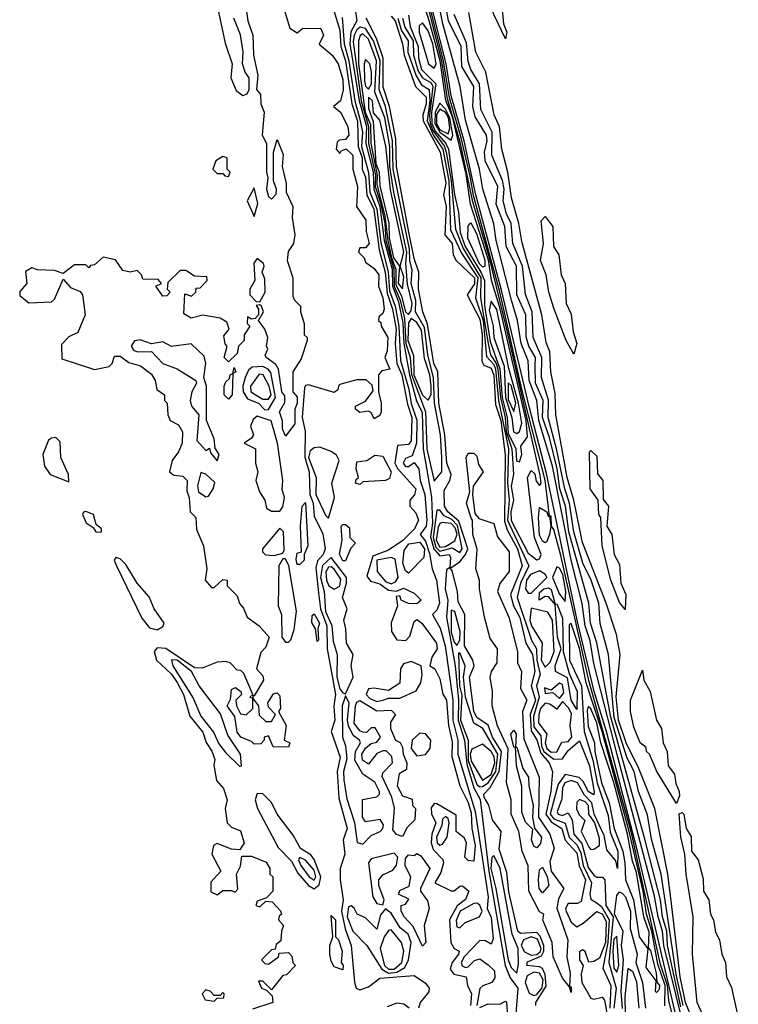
# Model space of a CAD drawing. Extents: x 2889633 to 3052318, y 540750 to 918690.
# Tile 415 of 656: x 3044643 to 3047161, y 713759 to 717209. Entities that reach past the tile are written whole.
import ezdxf

# ---------------------------------------------------------------- set-up
doc = ezdxf.new("R2010")
doc.units = 0

msp = doc.modelspace()

# ---------------------------------------------------------------- linework, layer by layer
at = {"layer": '0CON02XD'}
for points in [[(3046345, 717142.5), (3046305, 717227.5), (3046232.5, 717435), (3046195, 717687.5), (3046210, 717685), (3046218, 717648), (3046235.6, 717625), (3046233.3, 717575), (3046254.2, 717545), (3046260, 717495), (3046275.6, 717465), (3046277.1, 717435), (3046297.6, 717397.6), (3046302.5, 717355), (3046314.3, 717325), (3046318.3, 717268.3), (3046334, 717245), (3046338.8, 717195), (3046350, 717165), (3046345, 717142.5)], [(3046975.9, 713575.9), (3046807.9, 714295), (3046699.6, 714715), (3046656.2, 714855), (3046596.3, 715105), (3046489.3, 715619.3), (3046429.2, 715849.2), (3046331.7, 716261.7), (3046241.7, 716595), (3046200.6, 716785), (3046155, 716942), (3046137.8, 717055), (3046052.7, 717392.7)], [(3046455, 715316.7), (3046465, 715320), (3046470.8, 715335), (3046446.5, 715395), (3046422, 715605), (3046435, 715630), (3046448, 715618), (3046452.7, 715592.7), (3046465, 715576.7), (3046470, 715585), (3046466.6, 715613.4), (3046349, 716129), (3046288.6, 716378.6), (3046231.1, 716571.1), (3046188.2, 716775), (3046142, 716932), (3046122.4, 717065), (3046045.9, 717365.9)], [(3046966.7, 713575), (3046917.8, 713772.2), (3046913.5, 713825), (3046888.7, 713898.7), (3046785.9, 714365), (3046639, 714889), (3046538.8, 715331.2), (3046515, 715422.5), (3046506.7, 715435), (3046505, 715470), (3046500, 715470), (3046504, 715435), (3046499.2, 715405), (3046489.7, 715380.3), (3046485, 715376.2), (3046475, 715382), (3046465, 715402.5), (3046460.6, 715465), (3046465, 715500), (3046490, 715485), (3046495, 715470), (3046500, 715470), (3046483.9, 715596.1), (3046402.1, 715915), (3046325.2, 716255.2), (3046233.7, 716593.7), (3046221.4, 716661.4), (3046190.5, 716795), (3046148.7, 716935), (3046128.7, 717065), (3046057.4, 717347.4)], [(3045808.2, 717321.8), (3045824.6, 717205.4), (3045802.9, 717167.1), (3045800, 717125), (3045832.1, 716925), (3045858.8, 716835), (3045856.5, 716775), (3045881.3, 716675), (3045883.8, 716615), (3045905.1, 716555.1), (3045920.6, 716435), (3045947.7, 716335), (3045949.3, 716275), (3045970.6, 716220.6), (3045985.8, 716145.8), (3045989.6, 716075), (3046008.6, 715965), (3046033.5, 715873.5), (3046052.9, 715832.9), (3046057.1, 715705), (3046086.5, 715536.5), (3046090, 715445), (3046082.9, 715397.1), (3046094.5, 715354.5), (3046115, 715330.5), (3046148, 715335), (3046152.9, 715325), (3046150, 715290), (3046155, 715290), (3046185, 715310), (3046205.4, 715335), (3046213.1, 715355), (3046181.8, 715451.8), (3046142.9, 715485), (3046131.5, 715505), (3046130.6, 715559.4), (3046150.6, 715595), (3046154.5, 715615), (3046139.5, 715655), (3046133.1, 715755), (3046111.5, 715865), (3046108.1, 715975), (3046094.6, 716005), (3046072.4, 716142.4), (3046056.2, 716185), (3046040, 716265), (3046041.4, 716325), (3046025, 716372.5), (3046008.3, 716458.3), (3045963.8, 716695), (3045961.6, 716791.6), (3045938.5, 716905), (3045916.6, 716973.4), (3045916.7, 717075), (3045893.6, 717143.6), (3045856.9, 717215)], [(3045431.7, 717281.7), (3045442.5, 717205), (3045460, 717155), (3045462.5, 717085), (3045477.5, 717015), (3045472.5, 716965), (3045487, 716947), (3045487.5, 716915), (3045500, 716885), (3045492.5, 716805), (3045507.5, 716775), (3045507.5, 716675), (3045512.5, 716655), (3045507.5, 716615), (3045515, 716590), (3045525, 716580), (3045541.7, 716598.3), (3045542.5, 716615), (3045532.5, 716645), (3045532.5, 716745), (3045545, 716790), (3045566.4, 716736.4), (3045563.3, 716695), (3045576.7, 716635), (3045576.7, 716605), (3045600, 716555), (3045597.5, 716515), (3045607.5, 716455), (3045602.5, 716425)], [(3045560, 717275), (3045589.3, 717179.3), (3045615, 717163.3), (3045635, 717180), (3045698.3, 717178.3), (3045707.5, 717155), (3045693, 717123), (3045737.5, 717085), (3045758.8, 717055), (3045775, 717000), (3045776, 716964), (3045767.5, 716925), (3045742.5, 716905), (3045767.5, 716885), (3045793.3, 716835), (3045796.7, 716805), (3045785, 716790), (3045763, 716787), (3045755, 716780), (3045752.5, 716755), (3045765, 716740), (3045770, 716750), (3045787, 716757), (3045810, 716735), (3045810, 716685), (3045826.7, 716625), (3045823.9, 716573.9), (3045823.8, 716555), (3045856.4, 716506.4), (3045857, 716467), (3045867.5, 716425), (3045855, 716410), (3045835, 716410), (3045830, 716395), (3045850, 716375), (3045855, 716360), (3045885, 716337.5), (3045901.2, 716315), (3045900, 716275), (3045915.7, 716235), (3045920, 716195), (3045915, 716180), (3045901.7, 716168.3), (3045900, 716155), (3045908.3, 716148.3), (3045910, 716135), (3045933.3, 716095), (3045930.7, 716049.3), (3045922.5, 716025), (3045940, 715985), (3045911.7, 715978.3), (3045900, 715965), (3045900, 715905), (3045910, 715865), (3045910, 715835), (3045905, 715822.5), (3045885, 715810), (3045875, 715832.5), (3045865, 715837.5), (3045835, 715832.5), (3045820, 715845), (3045820, 715855), (3045855, 715872.5), (3045881.7, 715908.3), (3045878.3, 715928.3), (3045857, 715947), (3045825, 715946.7), (3045768.3, 715931.7), (3045761.7, 715928.3), (3045758.3, 715911.7), (3045745, 715902.5), (3045655, 715930), (3045645, 715927.5), (3045640.8, 715919.2), (3045632.9, 715815), (3045643.2, 715766.8), (3045642.5, 715675), (3045657.1, 715625), (3045660, 715545), (3045671.8, 715515), (3045675, 715470), (3045705, 715407.5), (3045713.8, 715355), (3045706, 715335), (3045686.8, 715313.2), (3045681.2, 715288.8), (3045690.5, 715200.5), (3045696.9, 715145), (3045719.5, 715085), (3045720.8, 715005), (3045749.4, 714845), (3045744.1, 714804.1), (3045747.1, 714755), (3045734.3, 714715), (3045765.6, 714625), (3045755.6, 714575), (3045761.2, 714481.2), (3045790, 714375), (3045776.2, 714335), (3045782, 714285), (3045765.7, 714234.3), (3045765.5, 714195.5), (3045776.9, 714125), (3045771.2, 714085), (3045783, 714023), (3045804.2, 713965), (3045815.9, 713835.9), (3045822.5, 713815), (3045835, 713810), (3045865, 713820), (3045905, 713850), (3046025, 713860), (3046065, 713832.5), (3046077.5, 713815), (3046077, 713803), (3046046.7, 713765), (3046040, 713745)], [(3046395, 715660), (3046402.9, 715685), (3046398.6, 715715), (3046422.8, 715747.2), (3046417.3, 715805), (3046326.5, 716196.5), (3046296.4, 716296.4), (3046286.3, 716366.3), (3046223.1, 716563.1), (3046207.7, 716667.7), (3046159.2, 716869.2), (3046136, 716926), (3046116.4, 717065), (3046078.7, 717201.3), (3046051.4, 717291.4)], [(3047008.5, 713525), (3046900.3, 713965), (3046896.1, 714015), (3046880, 714065), (3046867.9, 714137.9), (3046739.1, 714625), (3046655, 714953.3), (3046642.2, 715032.2), (3046624.6, 715085), (3046613.6, 715163.6), (3046575.4, 715315), (3046509.6, 715645), (3046461.8, 715805), (3046455.6, 715875), (3046428.5, 715945), (3046424.3, 716014.3), (3046400.5, 716075), (3046388, 716155), (3046366.3, 716226.3), (3046313.1, 716435), (3046304.3, 716494.3), (3046266.2, 716615), (3046254.3, 716685), (3046205, 716857.5), (3046186.7, 716975), (3046125.5, 717195), (3046109.4, 717279.4)], [(3046959.9, 713749.9), (3046912.7, 713965), (3046910.4, 714015), (3046895.4, 714065), (3046888.2, 714125), (3046832, 714342), (3046714.1, 714765), (3046665.5, 715025.5), (3046643.3, 715095), (3046637.1, 715165), (3046567.9, 715415), (3046556.2, 715505), (3046536.2, 715565), (3046526.8, 715635), (3046500, 715745), (3046475.4, 715815), (3046477.3, 715875), (3046451.1, 715935), (3046449.5, 715995), (3046450, 716025), (3046426.9, 716065), (3046417.6, 716097.6), (3046416.7, 716175), (3046385.7, 716245), (3046384.3, 716345), (3046348.1, 716415), (3046342.9, 716485), (3046312.4, 716562.4), (3046318.9, 716625), (3046274.3, 716715), (3046271.4, 716745), (3046280.6, 716785), (3046278.6, 716805), (3046238.7, 716868.7), (3046231.4, 716905), (3046234.4, 716975), (3046191.9, 717045), (3046190.6, 717115), (3046145.6, 717205), (3046129.4, 717295)], [(3045337, 717247), (3045362.5, 717127.5), (3045387.5, 717055), (3045382.5, 717005), (3045401.7, 716961.7), (3045425, 716943.3), (3045440, 716950), (3045447.5, 716965), (3045447.5, 717005), (3045433.3, 717025), (3045423.3, 717055), (3045426.2, 717096.2), (3045416.4, 717156.4), (3045393.3, 717215)], [(3045742.5, 717245), (3045765, 717172.5), (3045767.9, 717115), (3045785.3, 717065), (3045807.5, 716915), (3045826.2, 716853.8), (3045829.6, 716765), (3045842.7, 716725), (3045843.1, 716685), (3045855, 716657.5), (3045860, 716595), (3045884.6, 716545), (3045902.5, 716402.5), (3045923.8, 716325), (3045931.3, 716251.3), (3045949.6, 716195), (3045961.8, 716125), (3045958.2, 716075), (3045964.5, 716005), (3045982.1, 715965), (3046001.8, 715861.8), (3046017.5, 715815), (3046015, 715733.3), (3046005, 715721.2), (3045967.5, 715717.5), (3045957.5, 715655), (3045966.4, 715636.4), (3046031.2, 715565), (3046026.1, 715543.9), (3046010, 715525), (3046010, 715505), (3046030.7, 715480.7), (3046040, 715455), (3046026, 715425), (3045985.9, 715384.1), (3045935, 715350.8), (3045880.2, 715329.8), (3045859.2, 715259.2), (3045871.9, 715241.9), (3045905, 715232.5), (3045935, 715210), (3045963, 715207), (3045987.5, 715217.5), (3046025, 715200), (3046050, 715175), (3046035, 715162.5), (3046005, 715163.8), (3045980, 715175), (3045975, 715190), (3045961.7, 715188.3), (3045966.7, 715155), (3045944.5, 715095.5), (3045946.2, 715065), (3045965, 715036.5), (3045996.6, 715033.4), (3046010.6, 715049.4), (3046025, 715100), (3046035, 715107.5), (3046052.5, 715095), (3046103.3, 715025), (3046106.2, 715005), (3046086.7, 714975), (3046080, 714945), (3046097.5, 714935), (3046115, 714900), (3046126.1, 714846.1), (3046138.8, 714825), (3046145.6, 714735.6), (3046158.3, 714678.3), (3046156.8, 714626.8), (3046185.8, 714525), (3046215, 714466.2), (3046225, 714430), (3046227.5, 714375), (3046239.2, 714315), (3046235, 714260), (3046215, 714262.5), (3046202.5, 714275), (3046208.8, 714325), (3046201.2, 714341.2), (3046172, 714365), (3046172.2, 714422.2), (3046105, 714461.2), (3046095, 714462.5), (3046085, 714447.5), (3046086.1, 714426.1), (3046100.8, 714395), (3046087.3, 714355), (3046084.5, 714324.5), (3046091.5, 714301.5), (3046125.8, 714265.8), (3046128, 714255), (3046118.7, 714221.3), (3046097.5, 714185), (3046155, 714156.2), (3046165, 714156), (3046185, 714172.5), (3046195, 714173.8), (3046216.7, 714155), (3046205, 714126.7), (3046176.6, 714103.4), (3046148.6, 714055), (3046154.3, 713975), (3046165, 713954), (3046182.5, 713945), (3046181.2, 713935), (3046158, 713905), (3046151.7, 713881.7), (3046164.1, 713864.1), (3046207.5, 713855), (3046212, 713825), (3046225.7, 713795), (3046223.1, 713755)], [(3045773.6, 717216.4), (3045779.7, 717125), (3045796.5, 717065), (3045817.2, 716925), (3045833.8, 716865), (3045844.6, 716815), (3045841, 716765), (3045865.8, 716674.2), (3045870, 716605), (3045894.3, 716545), (3045908.4, 716428.4), (3045934.7, 716325), (3045939.2, 716259.2), (3045958.9, 716205), (3045971.4, 716135), (3045978, 716015), (3046007.1, 715915), (3046014.3, 715864.3), (3046034.6, 715805.4), (3046033.6, 715725), (3046018.8, 715681.2), (3045995, 715671.2), (3045986.7, 715655), (3045995, 715644), (3046005, 715643.8), (3046025, 715657.5), (3046042, 715635), (3046046.5, 715595), (3046062.7, 715545), (3046069.6, 715455), (3046066.9, 715435), (3046046.9, 715405), (3046065, 715381.9), (3046079.2, 715339.2), (3046088.6, 715285), (3046104.2, 715245), (3046114.3, 715165), (3046105, 715140), (3046090, 715125), (3046116.9, 715076.9), (3046133.6, 715015), (3046161.3, 714825), (3046160.3, 714755), (3046178.9, 714685), (3046178.2, 714635), (3046239.2, 714435), (3046284.3, 714135.7), (3046281.2, 714095), (3046295, 714062.5), (3046302, 713988), (3046295, 713970), (3046275, 713981.2), (3046255, 713982), (3046201.1, 713925), (3046190, 713905), (3046193.4, 713893.4), (3046205, 713888.1), (3046215, 713890.6), (3046237.2, 713912.8), (3046255, 713918.1), (3046285, 713897.1), (3046306.4, 713876.4), (3046308.6, 713851.4), (3046297.5, 713835), (3046266, 713824), (3046255.9, 713814.1), (3046244.5, 713755)], [(3045945, 717221.5), (3045958.2, 717205), (3045984.6, 717125), (3045990, 717085), (3046030.5, 716975), (3046067.9, 716937.9), (3046067.8, 716915), (3046055.5, 716875), (3046057.3, 716855), (3046116.5, 716745), (3046136.4, 716636.4), (3046128.2, 716595), (3046137.5, 716555), (3046133.1, 716455), (3046158.6, 716425), (3046162.5, 716385), (3046172.5, 716365), (3046236.8, 716305), (3046236.8, 716283.2), (3046211.2, 716245), (3046255, 716160), (3046263.8, 716106.2), (3046262.8, 716012.8), (3046269.2, 715999.2), (3046295, 715988.6), (3046305, 715963.3), (3046310.9, 715860.9), (3046328.8, 715805), (3046344.3, 715684.3), (3046341.7, 715451.7), (3046351.3, 715421.3), (3046387.1, 715355), (3046403.8, 715295), (3046363.1, 715195), (3046373.8, 715155), (3046395.5, 715114.5), (3046416.7, 715025), (3046440.4, 714985), (3046447.7, 714925), (3046435.5, 714875), (3046450, 714825), (3046431.8, 714775), (3046435, 714716.7), (3046455, 714686.2), (3046469, 714639), (3046498.9, 714605), (3046510, 714575), (3046504.6, 714505), (3046486.8, 714425), (3046505, 714398.8), (3046543.1, 714375), (3046555, 714334.2), (3046595, 714290), (3046603.8, 714243.8), (3046625.4, 714195), (3046610.8, 714119.2), (3046597.3, 714112.7), (3046565, 714111.9), (3046555.4, 714095), (3046557.5, 714085), (3046575, 714047.1), (3046595, 714030.8), (3046617.3, 714042.7), (3046665, 714084), (3046685, 714074.5), (3046698.4, 714048.4), (3046695.6, 713975), (3046675, 713920.8), (3046655, 713908.6), (3046637, 713907), (3046625, 713943.8), (3046615, 713949.2), (3046605, 713943.3), (3046604.4, 713915), (3046617.5, 713895), (3046610.5, 713865), (3046612.5, 713835), (3046645, 713780), (3046655, 713776.7), (3046683.6, 713783.6), (3046692.9, 713772.9), (3046712.7, 713665)], [(3045968.5, 717215), (3045980.7, 717170.7), (3046004.4, 717135), (3046002.9, 717095), (3046032.7, 717012.7), (3046051.5, 716981.5), (3046078.2, 716965), (3046080, 716925), (3046071.4, 716855), (3046093.3, 716803.3), (3046125.3, 716755), (3046146.9, 716645), (3046152.8, 716472.8), (3046191.5, 716391.5), (3046249, 716305), (3046240, 716235), (3046267.1, 716155), (3046278.8, 716028.8), (3046305, 716000.5), (3046310.5, 715985), (3046321.4, 715875), (3046356.3, 715705), (3046352.4, 715587.6), (3046358.2, 715525), (3046352.5, 715455), (3046427.5, 715295), (3046398.2, 715235), (3046385.8, 715185), (3046437.1, 715035), (3046454.5, 715004.5), (3046455.4, 714965), (3046466.9, 714915), (3046454.6, 714875), (3046463.9, 714835), (3046443.1, 714766.9), (3046445, 714731.2), (3046469.3, 714699.3), (3046471.2, 714665), (3046479.6, 714645), (3046515, 714617.8), (3046545, 714618.8), (3046565, 714648.8), (3046605, 714682.5), (3046639.5, 714595), (3046656.2, 714503.8), (3046655, 714493.3), (3046635, 714504.2), (3046618.6, 714538.6), (3046603.1, 714553.1), (3046555, 714564), (3046529.4, 714530.6), (3046502.1, 714425), (3046515, 714408.5), (3046555, 714394.2), (3046568.9, 714345), (3046597.1, 714317.1), (3046609.4, 714289.4), (3046617.3, 714245), (3046647.1, 714185), (3046641.4, 714145), (3046645, 714127.5), (3046666.2, 714113.8), (3046681.9, 714101.9), (3046708.2, 714055), (3046704.4, 713975), (3046686, 713885), (3046714.5, 713825), (3046711.6, 713745)], [(3045984.6, 717215), (3045992.8, 717182.8), (3046021.8, 717135), (3046022.7, 717085), (3046039.1, 717029.1), (3046055, 717005.5), (3046085, 716987.5), (3046090.9, 716975), (3046079, 716875), (3046081, 716845), (3046090.4, 716820.4), (3046131.6, 716765), (3046137.8, 716745), (3046155.2, 716645), (3046170, 716475), (3046197, 716407), (3046258.6, 716305), (3046258, 716235), (3046285.2, 716075), (3046292.3, 716035), (3046312.8, 716005), (3046318.6, 715985), (3046327.6, 715885), (3046344.8, 715815), (3046347.4, 715765), (3046367.1, 715705), (3046373.4, 715616.6), (3046365.5, 715575), (3046373.8, 715525), (3046364.1, 715485), (3046364.7, 715454.7), (3046425, 715340), (3046455, 715316.7)], [(3046005.7, 717225), (3046011.8, 717185), (3046039.4, 717115), (3046040, 717075), (3046050.8, 717035), (3046101.8, 716985), (3046086.4, 716883.6), (3046087.3, 716845), (3046098.5, 716818.5), (3046135.8, 716775), (3046145.3, 716755), (3046166.6, 716596.6), (3046180.9, 716535), (3046186.2, 716463.8), (3046203.7, 716415), (3046259.5, 716325), (3046271.8, 716295), (3046272.2, 716207.8), (3046292, 716082), (3046325.4, 715985.4), (3046333.6, 715885), (3046351.5, 715815), (3046355, 715760), (3046382.2, 715705), (3046383.9, 715663.9), (3046395, 715660)], [(3046968.4, 713755), (3046943.8, 713865), (3046926.2, 713983.8), (3046890.6, 714215), (3046857, 714337), (3046842.7, 714422.7), (3046811.4, 714505), (3046796.5, 714575), (3046771.9, 714621.9), (3046726.2, 714763.8), (3046706.2, 714985), (3046677, 715093), (3046672, 715165), (3046645.5, 715245), (3046616.7, 715305), (3046584.7, 715414.7), (3046569.6, 715515), (3046552.9, 715565), (3046523.6, 715705), (3046494.5, 715815), (3046496.4, 715876.4), (3046471.4, 715955), (3046473.1, 716025), (3046442.9, 716095), (3046438.6, 716185), (3046415.8, 716245.8), (3046405.5, 716345), (3046371.4, 716425), (3046365.7, 716495), (3046349.1, 716529.1), (3046337.5, 716575), (3046341.1, 716615), (3046335.4, 716645.4), (3046297.5, 716735), (3046298.9, 716815), (3046259.2, 716895), (3046254.5, 716984.5), (3046224.3, 717035), (3046215, 717062.5), (3046208.6, 717128.6), (3046165, 717227.5)], [(3046537.8, 715735), (3046521.4, 715825), (3046519.7, 715899.7), (3046504.2, 715975), (3046500.8, 716045), (3046487.7, 716077.7), (3046472.5, 716175), (3046402.1, 716432.1), (3046391.9, 716495), (3046366.9, 716585), (3046353.1, 716675), (3046332, 716755), (3046324.2, 716834.2), (3046306, 716876), (3046276, 717025), (3046242, 717095), (3046217.5, 717235)], [(3046095, 715592.5), (3046122.5, 715625), (3046122.7, 715675), (3046118.2, 715755), (3046096.8, 715865), (3046093.5, 715955), (3046073.7, 716033.7), (3046061, 716131), (3046030.4, 716185), (3046031.1, 716225), (3046014.7, 716285), (3046018.2, 716331.8), (3046009.6, 716365), (3046008.8, 716405), (3045951.6, 716685), (3045949.7, 716785), (3045925.3, 716905), (3045902.5, 716965), (3045906.5, 717065), (3045882.5, 717135), (3045855, 717178.1), (3045836.6, 717183.4), (3045825, 717174.3), (3045814.6, 717155), (3045812, 717132), (3045839.4, 716925), (3045865.5, 716835.5), (3045864.8, 716775), (3045889.4, 716665), (3045889, 716625), (3045907.6, 716567.6), (3045923, 716495), (3045926.6, 716435), (3045953.9, 716335), (3045955.2, 716275), (3045976.4, 716226.4), (3045991.7, 716161.7), (3045996.7, 716075), (3046011.4, 716025), (3046015.5, 715965.5), (3046065.4, 715835.4), (3046069.3, 715705), (3046095, 715592.5)], [(3046095, 717039.4), (3046102.1, 717055), (3046090.4, 717125), (3046075, 717170.6), (3046055, 717198.6), (3046042.4, 717187.6), (3046042.3, 717165), (3046075.6, 717055), (3046095, 717039.4)], [(3046005, 716176), (3046015, 716190), (3046018.7, 716215), (3046002.5, 716282.5), (3045996.1, 716356.1), (3045999.3, 716395), (3045953.8, 716605), (3045940, 716695), (3045939.7, 716765), (3045922.9, 716865), (3045887.3, 716955), (3045893.6, 717065), (3045865, 717141.4), (3045845, 717160), (3045835.6, 717154.4), (3045830.5, 717135), (3045830, 717055), (3045854.2, 716885), (3045871.8, 716841.8), (3045873.5, 716775), (3045896, 716665), (3045895, 716631.2), (3045922.2, 716522.2), (3045932.5, 716435), (3045945.5, 716375), (3045961.3, 716335), (3045961.1, 716281.1), (3045981, 716241), (3045995, 716185.8), (3046005, 716176)], [(3045865, 716966.2), (3045875.4, 716984.6), (3045875.6, 717025.6), (3045870, 717055), (3045855, 717070), (3045850, 717055), (3045851.5, 716995), (3045855, 716976.7), (3045865, 716966.2)], [(3045985, 716266.2), (3045988.6, 716308.6), (3045976, 716345), (3045989.5, 716395), (3045942.6, 716612.6), (3045925.9, 716765.9), (3045905, 716856.7), (3045883, 716883), (3045879.2, 716925), (3045865, 716937.5), (3045865, 716897.5), (3045882.1, 716852.1), (3045890.9, 716705), (3045902.9, 716675), (3045905, 716626.7), (3045936.1, 716496.1), (3045937.8, 716445), (3045952.7, 716375), (3045974.4, 716345), (3045969.6, 716285), (3045985, 716266.2)], [(3046155, 716786.9), (3046160.3, 716805), (3046150.7, 716865), (3046135, 716895.3), (3046115, 716916.2), (3046098.5, 716885), (3046098, 716845), (3046115, 716815.6), (3046155, 716786.9)], [(3046145, 716808.9), (3046150.6, 716829.4), (3046145.9, 716865), (3046135, 716883.5), (3046115, 716896.2), (3046103.3, 716876.7), (3046103.7, 716843.7), (3046115, 716823.6), (3046145, 716808.9)], [(3045375, 716660), (3045380, 716675), (3045370, 716685), (3045370, 716725), (3045355, 716730), (3045330, 716715), (3045320, 716685), (3045335, 716670), (3045355, 716670), (3045361.7, 716661.7), (3045375, 716660)], [(3045465, 716520), (3045477.5, 716565), (3045465, 716620), (3045440, 716575), (3045465, 716520)], [(3046585, 716037.5), (3046558, 716085), (3046515.8, 716195), (3046497.5, 716255), (3046488, 716315), (3046467.5, 716365), (3046478.8, 716425), (3046470, 716505), (3046485, 716520), (3046511.2, 716485), (3046514, 716415), (3046532.5, 716385), (3046540.8, 716315), (3046554.2, 716285), (3046557.8, 716215), (3046575, 716177.5), (3046582.5, 716115), (3046595.6, 716075), (3046585, 716037.5)], [(3046265, 716343.4), (3046274.5, 716345.5), (3046274.7, 716365), (3046245, 716459.4), (3046225, 716496), (3046220, 716495), (3046213.8, 716486.2), (3046212.3, 716445), (3046253.2, 716355), (3046265, 716343.4)], [(3045602.5, 716425), (3045583.6, 716396.4), (3045580, 716365), (3045600, 716305), (3045600.7, 716240.7), (3045606.4, 716226.4), (3045627.5, 716205), (3045627.5, 716185), (3045640, 716145), (3045640, 716105), (3045650, 716095), (3045650, 716085), (3045629.6, 716020.4), (3045600, 715975), (3045600, 715905), (3045615, 715887.5), (3045615.7, 715865), (3045606.7, 715845), (3045606.7, 715793.3), (3045575, 715750), (3045563.8, 715775), (3045563.6, 715803.6), (3045554, 715835), (3045571.7, 715868.3), (3045571.7, 715891.7), (3045561.2, 715905), (3045550, 715985), (3045540.8, 716000.8), (3045506.7, 716025), (3045503.6, 716033.6), (3045512.5, 716055), (3045507.5, 716065), (3045512.5, 716095), (3045502.5, 716125), (3045480, 716155), (3045497.5, 716185), (3045490, 716205), (3045485, 716210), (3045471.7, 716208.3), (3045480, 716195), (3045480, 716175), (3045468.3, 716161.7), (3045455, 716160), (3045441.7, 716168.3), (3045440, 716145), (3045450, 716135), (3045430, 716105), (3045430, 716085), (3045410, 716065), (3045405, 716040), (3045375, 716010), (3045360, 716025), (3045370, 716065), (3045363, 716073), (3045358.3, 716101.7), (3045377.5, 716125), (3045369.3, 716149.3), (3045345, 716163.3), (3045285, 716173.3), (3045243.6, 716163.6), (3045218.3, 716178.3), (3045221.7, 716248.3), (3045245, 716240), (3045260, 716255), (3045261.7, 716268.3), (3045275, 716270), (3045300, 716295), (3045298.3, 716308.3), (3045255, 716310), (3045225, 716330), (3045205, 716330), (3045161.7, 716288.3), (3045160, 716265), (3045170, 716255), (3045158.3, 716241.7), (3045145, 716240), (3045120, 716275), (3045140, 716285), (3045128.3, 716298.3), (3045075, 716300), (3045070, 716315), (3045055, 716330), (3045030, 716325), (3045005, 716330), (3044978.3, 716368.3), (3044935, 716377.5), (3044905, 716350), (3044891.7, 716348.3), (3044885, 716340), (3044875, 716350), (3044835, 716350), (3044795, 716320), (3044765, 716330), (3044705, 716332.5), (3044685, 716340), (3044663, 716327), (3044667.5, 716285), (3044643, 716257), (3044643, 716243), (3044675, 716217.5), (3044755, 716220), (3044765, 716230), (3044795, 716300), (3044820.7, 716270.7), (3044855, 716256.2), (3044863.3, 716245), (3044872.5, 716175), (3044846.4, 716113.6), (3044815, 716097.5), (3044789.3, 716070.7), (3044790.7, 716020.7), (3044905, 715983.3), (3044956.1, 715993.9), (3044967.5, 716005), (3044975, 716030), (3044995, 716030), (3045025, 716007.5), (3045066.1, 715996.1), (3045105, 715967.5), (3045117.5, 715945), (3045123.3, 715913.3), (3045150, 715895), (3045150, 715875), (3045160, 715865), (3045162.5, 715825), (3045170, 715805), (3045199.3, 715789.3), (3045213.3, 715765), (3045212.5, 715725), (3045200, 715695), (3045177.5, 715665), (3045167.5, 715625), (3045183.6, 715613.6), (3045215, 715610), (3045230, 715595), (3045228.3, 715558.3), (3045236.7, 715533.3), (3045240, 715485), (3045260, 715465), (3045263, 715423), (3045286.7, 715365), (3045298.8, 715285), (3045292.5, 715245), (3045315, 715220), (3045325, 715220), (3045355, 715247.5), (3045370, 715245), (3045370, 715225), (3045405, 715190), (3045413, 715163), (3045427, 715147), (3045440, 715115), (3045482.5, 715085), (3045516.7, 715045), (3045505, 715010), (3045488.3, 714991.7), (3045472.5, 714935), (3045495, 714910), (3045497.5, 714895), (3045465, 714840), (3045460, 714840), (3045460, 714830), (3045480, 714805), (3045481.7, 714771.7), (3045505, 714750), (3045525, 714750), (3045540, 714775), (3045515, 714800), (3045512.5, 714815), (3045533, 714847), (3045545, 714850), (3045555, 714840), (3045557.5, 714795), (3045550, 714785), (3045576.4, 714736.4), (3045570, 714685), (3045590, 714675), (3045585, 714660), (3045531.7, 714661.7), (3045515, 714700), (3045500, 714695), (3045500, 714685), (3045488.3, 714671.7), (3045465, 714670), (3045455, 714680), (3045417.5, 714695), (3045405, 714712.5), (3045397, 714767), (3045370, 714805), (3045381.7, 714828.3), (3045385, 714862.5), (3045399.3, 714869.3), (3045417.5, 714855), (3045420, 714845), (3045400, 714825), (3045402.5, 714805), (3045417, 714777), (3045437, 714773), (3045460, 714795), (3045460, 714830), (3045450, 714835), (3045460, 714845), (3045428.3, 714918.3), (3045418.3, 714928.3), (3045405, 714930), (3045380, 714955), (3045365, 714960), (3045335, 714957.5), (3045282.7, 714937.3), (3045255, 714938.5), (3045155, 715005.8), (3045125, 715008), (3045113.8, 714995), (3045122.5, 714965), (3045175, 714915.8), (3045195, 714886.2), (3045217.1, 714845), (3045238.8, 714768.8), (3045285, 714712.5), (3045296.7, 714676.7), (3045315.9, 714645.9), (3045326.4, 714616.4), (3045323, 714597), (3045333, 714543), (3045357.5, 714515), (3045370, 714475), (3045363.3, 714445), (3045370, 714395), (3045385, 714380), (3045416.4, 714366.4), (3045430, 714325), (3045415, 714300), (3045385, 714302.5), (3045335, 714322.5), (3045322.5, 714315), (3045316.7, 714285), (3045347.5, 714225), (3045313, 714187), (3045313, 714153), (3045335, 714142.5), (3045355, 714157.5), (3045385, 714157.5), (3045398.3, 714151.7), (3045407.5, 714162.5), (3045402.5, 714215), (3045417, 714243), (3045421.7, 714278.3), (3045455, 714277.5), (3045506.4, 714256.4), (3045520, 714235), (3045520, 714215), (3045530, 714205), (3045530, 714155), (3045508.3, 714131.7), (3045475, 714120), (3045470, 714105), (3045485, 714100), (3045505, 714120), (3045528.3, 714118.3), (3045557, 714087), (3045560, 714075), (3045551.7, 714068.3), (3045550, 714055), (3045567.5, 714035), (3045560, 714015), (3045558.3, 713981.7), (3045541.7, 713968.3), (3045538.3, 713951.7), (3045525, 713950), (3045490, 713915), (3045501.7, 713901.7), (3045515, 713900), (3045550, 713925), (3045551.7, 713938.3), (3045585, 713940), (3045597, 713927), (3045600, 713905), (3045610, 713895), (3045578.3, 713861.7), (3045565, 713860), (3045525, 713810), (3045495, 713840), (3045480, 713840), (3045490, 713815), (3045508.3, 713808.3), (3045528.3, 713788.3), (3045530, 713765), (3045458.3, 713741.7)], [(3045485, 716220), (3045503.3, 716255), (3045501.7, 716301.7), (3045492.5, 716325), (3045500, 716345), (3045497.5, 716355), (3045475, 716372.5), (3045463.6, 716356.4), (3045467.5, 716295), (3045450, 716265), (3045450, 716245), (3045471.7, 716221.7), (3045485, 716220)], [(3046385, 715758.6), (3046395, 715766), (3046403.2, 715795), (3046391, 715865), (3046357.2, 715987.2), (3046315, 716194.2), (3046295, 716222.5), (3046288.7, 716191.3), (3046302.2, 716135), (3046304.8, 716095), (3046341.1, 715995), (3046346, 715885), (3046367.8, 715815), (3046373.2, 715765), (3046385, 715758.6)], [(3046075, 715876), (3046084.6, 715895.4), (3046085.3, 715924.7), (3046079.7, 715965), (3046061.8, 716021.8), (3046051.6, 716121.6), (3046035, 716147.8), (3046015, 716162), (3046005, 716147.5), (3046003.6, 716085), (3046022.8, 716032.8), (3046024, 715965), (3046055, 715894), (3046075, 715876)], [(3045335, 715663.3), (3045342.5, 715685), (3045328.3, 715708.3), (3045325, 715740), (3045298, 715805), (3045298, 715925), (3045288.8, 715955), (3045295.6, 716005.6), (3045289.7, 716029.7), (3045243.8, 716073.8), (3045175, 716064), (3045145, 716080), (3045105, 716073.3), (3045065, 716087.5), (3045045, 716083.8), (3045033.8, 716065), (3045041.7, 716051.7), (3045055.9, 716045.9), (3045105, 716046.7), (3045145, 716004), (3045195, 715986), (3045260, 715945), (3045262.5, 715935), (3045246, 715905), (3045240.8, 715875), (3045244.5, 715854.5), (3045271.2, 715825), (3045264, 715735), (3045295, 715700), (3045308.3, 715708.3), (3045311.7, 715691.7), (3045335, 715663.3)], [(3045375, 715880), (3045360, 715895), (3045360, 715925), (3045365, 715940), (3045378.3, 715951.7), (3045380, 715965), (3045390, 715970), (3045395, 715990), (3045400, 715975), (3045390, 715970), (3045387.5, 715895), (3045375, 715880)], [(3045501.7, 715841.7), (3045515, 715843.3), (3045540, 715885), (3045522.5, 715972.5), (3045514, 715985), (3045495, 715994.5), (3045458.1, 715991.9), (3045445, 715981.2), (3045432.9, 715955), (3045424.5, 715925), (3045425.6, 715905), (3045441.1, 715881.1), (3045480, 715865), (3045501.7, 715841.7)], [(3045515, 715880), (3045524.5, 715895), (3045517.3, 715925), (3045496, 715965), (3045482.7, 715967.3), (3045452, 715925), (3045452.5, 715905), (3045495, 715880), (3045515, 715880)], [(3046375, 715836), (3046381.8, 715865), (3046365, 715927.5), (3046355, 715936.7), (3046355, 715878.8), (3046375, 715836)], [(3045555, 715486.7), (3045565, 715502.5), (3045570.6, 715535), (3045562.7, 715562.7), (3045565.5, 715595), (3045546.9, 715725), (3045524, 715804), (3045475, 715820), (3045461.2, 715808.8), (3045452, 715785), (3045462.5, 715755), (3045455, 715742.5), (3045430, 715725), (3045468.8, 715705), (3045468.8, 715655), (3045477.1, 715625), (3045470, 715595), (3045483.3, 715555), (3045502.5, 715525), (3045507.5, 715497.5), (3045525, 715486.7), (3045555, 715486.7)], [(3044815, 715590), (3044813.8, 715615), (3044787.1, 715675), (3044785, 715730), (3044770, 715745), (3044755, 715743.3), (3044744, 715736), (3044723.8, 715685), (3044730, 715645), (3044750, 715615), (3044815, 715590)], [(3047111.1, 713435), (3046976.7, 713765), (3046957.5, 713855), (3046927.8, 714102.2), (3046914.4, 714215), (3046869.2, 714445), (3046812.5, 714585), (3046768.5, 714675), (3046741.1, 714755), (3046733.1, 714836.9), (3046747.1, 714985), (3046734, 715055), (3046698.5, 715165), (3046615, 715376.7), (3046584.6, 715525), (3046561.2, 715605), (3046537.8, 715735)], [(3045725, 715462.5), (3045745.6, 715535), (3045736.9, 715585), (3045762.5, 715665), (3045753.5, 715683.5), (3045735, 715695.8), (3045695, 715710.8), (3045675, 715709.2), (3045661.4, 715698.6), (3045655.4, 715675), (3045681.4, 715605), (3045680.6, 715545), (3045715, 715472.5), (3045725, 715462.5)], [(3046575, 713800), (3046570, 713820), (3046545, 713850), (3046512, 713925), (3046508.8, 713975), (3046476.2, 714053.8), (3046480, 714075), (3046465, 714082.5), (3046427.1, 714155), (3046424.4, 714244.4), (3046404.2, 714295), (3046391.9, 714365), (3046365.7, 714425), (3046365.8, 714475), (3046348.8, 714535), (3046354.7, 714654.7), (3046317.8, 714735), (3046299.2, 714805), (3046300, 714855), (3046292, 714905), (3046296.2, 714925), (3046316, 714955), (3046317.1, 715005), (3046291.3, 715041.3), (3046271.9, 715115), (3046254, 715215), (3046254, 715245), (3046241.2, 715285), (3046246.1, 715353.9), (3046230.8, 715405), (3046230, 715455), (3046225, 715462.5), (3046208.8, 715515), (3046220, 715555), (3046207.5, 715675), (3046215, 715690), (3046235, 715690), (3046245, 715680), (3046250.4, 715650.4), (3046266.7, 715625), (3046232.5, 715575), (3046230, 715545), (3046238.3, 715478.3), (3046251.7, 715461.7), (3046305, 715443.3), (3046317.3, 715397.3), (3046358.6, 715345), (3046358.8, 715275), (3046326, 715234), (3046317.5, 715205), (3046356.7, 715115), (3046387.5, 714995), (3046388, 714955), (3046402, 714925), (3046397.5, 714865), (3046420, 714825), (3046405.4, 714785), (3046409.3, 714689.3), (3046462.9, 714555), (3046461.2, 714415), (3046500.8, 714355), (3046515.7, 714305.7), (3046500.2, 714259.8), (3046505.3, 714225.3), (3046550, 714165), (3046531.2, 714128.8), (3046525.5, 714095.5), (3046564, 713985), (3046560.6, 713925), (3046572.3, 713867.7), (3046570, 713820), (3046575, 713820), (3046575, 713800)], [(3046765, 715142.5), (3046745, 715167.5), (3046714.3, 715245), (3046683.8, 715365), (3046680, 715465), (3046672.5, 715475), (3046670, 715525), (3046642.5, 715565), (3046640, 715695), (3046645, 715700), (3046665, 715680), (3046667.5, 715617.5), (3046686, 715595), (3046687.5, 715527.5), (3046706, 715505), (3046700, 715435), (3046717.5, 715405), (3046726.7, 715335), (3046745, 715300), (3046749.2, 715235), (3046767.1, 715195), (3046765, 715142.5)], [(3045835, 715580), (3045820, 715585), (3045821.7, 715598.3), (3045830, 715605), (3045822.5, 715635), (3045825, 715660), (3045860, 715665), (3045887, 715683), (3045915, 715680), (3045944.3, 715625), (3045938.6, 715601.4), (3045925, 715594), (3045845, 715590), (3045835, 715580)], [(3045295, 715536.7), (3045305, 715540), (3045321.2, 715565), (3045327, 715587), (3045295, 715616.2), (3045277.5, 715622.5), (3045265.9, 715575.9), (3045270, 715555), (3045295, 715536.7)], [(3045625, 715300), (3045615, 715300), (3045612, 715318), (3045615, 715340), (3045630, 715345), (3045627.5, 715435), (3045633.3, 715505), (3045645, 715517.5), (3045652.5, 715365), (3045640, 715335), (3045640, 715315), (3045625, 715300)], [(3044925, 715413.8), (3044930, 715415), (3044930, 715425), (3044910.7, 715440.7), (3044901.2, 715475), (3044875, 715486.2), (3044867, 715483), (3044863.3, 715475), (3044876.1, 715446.1), (3044900, 715430), (3044910, 715415), (3044925, 715413.8)], [(3046185, 715342), (3046193.8, 715355), (3046176.8, 715436.8), (3046157.6, 715457.6), (3046130.5, 715470.5), (3046115, 715490), (3046105, 715490), (3046092.5, 715395), (3046101.2, 715361.2), (3046115, 715346.8), (3046158.2, 715358.2), (3046185, 715342)], [(3046115, 715360.7), (3046135, 715363.5), (3046167.5, 715382.5), (3046176.5, 715406.5), (3046169.1, 715429.1), (3046155, 715443.8), (3046123, 715447), (3046115, 715444), (3046109.6, 715430.4), (3046102.2, 715385), (3046115, 715360.7)], [(3045535, 715331.2), (3045565, 715340), (3045569.3, 715350.7), (3045568, 715415), (3045555, 715427.5), (3045493.8, 715355), (3045493.8, 715345), (3045504.3, 715334.3), (3045535, 715331.2)], [(3045785, 715312.5), (3045775, 715313.3), (3045763.8, 715336.2), (3045772.5, 715385), (3045770, 715435), (3045775, 715440), (3045785, 715440), (3045798.3, 715428.3), (3045800, 715395), (3045820, 715375), (3045803, 715357), (3045785, 715312.5)], [(3046005, 715270), (3045995, 715277.5), (3045986, 715305), (3045990.3, 715349.7), (3046007.1, 715372.9), (3046045, 715377.8), (3046061.5, 715355), (3046059.2, 715325), (3046005, 715270)], [(3045125, 715071.2), (3045145, 715082.5), (3045148.8, 715095), (3045114.3, 715145), (3045097.1, 715187.1), (3045054.4, 715234.4), (3045015, 715300), (3044995, 715320), (3044980, 715325), (3044974, 715315), (3044982, 715295), (3045071.5, 715111.5), (3045097.7, 715077.7), (3045125, 715071.2)], [(3045585, 715027.5), (3045593.6, 715036.4), (3045605, 715072.5), (3045613.2, 715136.8), (3045585.7, 715295), (3045575, 715320), (3045565, 715320), (3045551.2, 715295), (3045548.8, 715155), (3045560, 715125), (3045561.2, 715045), (3045575, 715027.5), (3045585, 715027.5)], [(3045785, 714846.7), (3045811.9, 714905), (3045804.4, 714945.6), (3045811.5, 714985), (3045787.8, 715025), (3045786.4, 715075), (3045778.6, 715105), (3045790, 715145), (3045774.3, 715185), (3045788.5, 715235), (3045788.1, 715255), (3045735, 715324.2), (3045703.9, 715296.1), (3045697.1, 715255), (3045710, 715205), (3045714.6, 715135.4), (3045736.9, 715086.9), (3045742, 715032), (3045755.5, 714985), (3045754.6, 714905), (3045764.6, 714864.6), (3045775, 714850), (3045785, 714846.7)], [(3045945, 715231.8), (3045960.4, 715239.6), (3045969.5, 715255), (3045958.3, 715318.3), (3045944.3, 715324.3), (3045895, 715315.6), (3045895.8, 715275), (3045925, 715240), (3045945, 715231.8)], [(3045745, 715213.8), (3045765, 715224), (3045768.6, 715248.6), (3045745, 715284.2), (3045735, 715292.5), (3045725, 715290.8), (3045715.5, 715274.5), (3045717.8, 715245), (3045725.8, 715225), (3045745, 715213.8)], [(3046451.2, 713755), (3046451.2, 713765), (3046488, 713822), (3046485, 713863.3), (3046475, 713884), (3046465, 713890), (3046420, 713895), (3046422.7, 713907.3), (3046471.6, 713928.4), (3046480.3, 713945), (3046480.3, 713965), (3046467.2, 713997.2), (3046455, 714010), (3046397.5, 714007.5), (3046389.2, 714015), (3046357.3, 714152.7), (3046350.3, 714220.3), (3046323, 714303), (3046330, 714365), (3046299.4, 714405), (3046287.1, 714457.1), (3046271.2, 714485), (3046270, 714495), (3046291.7, 714518.3), (3046323, 714575), (3046331.1, 714645), (3046300.4, 714695), (3046285, 714737.5), (3046245, 714764.3), (3046235, 714786.7), (3046219.4, 714905), (3046235.5, 714945.5), (3046231.4, 714965), (3046201.9, 715015), (3046203.3, 715125), (3046179.6, 715169.6), (3046177.1, 715205), (3046158, 715278), (3046150, 715290), (3046138.3, 715281.7), (3046134.1, 715215), (3046143.8, 715175), (3046138.6, 715115), (3046168.6, 714945), (3046180.7, 714825), (3046179.4, 714755), (3046202, 714685), (3046210, 714600), (3046235, 714517.5), (3046256.1, 714476.1), (3046286.6, 714225), (3046344.7, 713894.7), (3046361.4, 713851.4), (3046388.8, 713815), (3046381.1, 713725)], [(3046435, 715200), (3046490, 715255), (3046485.5, 715265.5), (3046465, 715277.5), (3046432.5, 715265), (3046418.5, 715245), (3046415.8, 715215), (3046425, 715200), (3046435, 715200)], [(3046555, 715170), (3046556.4, 715205), (3046546.2, 715265), (3046535, 715287.1), (3046525, 715292), (3046510, 715255), (3046535, 715196.2), (3046555, 715170)], [(3046595, 714792.5), (3046575.8, 714825), (3046562.9, 714902.9), (3046521.2, 714925), (3046520, 714945), (3046540, 715005), (3046527.8, 715045), (3046520, 715160), (3046497, 715187), (3046485, 715187.5), (3046463.3, 715175), (3046465, 715202.5), (3046480, 715215), (3046495, 715218.8), (3046505, 715212.5), (3046520, 715160), (3046525, 715162.5), (3046545, 715112.5), (3046547.5, 714995), (3046568.1, 714918.1), (3046596.5, 714855), (3046595, 714792.5)], [(3046175, 715016.2), (3046185.4, 715034.6), (3046186.8, 715065), (3046168.1, 715135), (3046155, 715140), (3046155, 715063.3), (3046165, 715027.5), (3046175, 715016.2)], [(3046485, 714940.8), (3046502.2, 714957.8), (3046515.5, 714995), (3046510, 715105), (3046493.3, 715133.3), (3046435, 715146.7), (3046431.2, 715105), (3046437.1, 715085), (3046474.4, 715025), (3046470.4, 714965), (3046485, 714940.8)], [(3045685, 715030), (3045680, 715075), (3045667, 715097), (3045668.3, 715121.7), (3045675, 715127.5), (3045693.3, 715095), (3045687.5, 715075), (3045690, 715035), (3045685, 715030)], [(3046904.1, 713754.1), (3046904.6, 713825), (3046879, 713899), (3046858.5, 714015), (3046839.8, 714075), (3046827.8, 714155), (3046778.8, 714365), (3046683.8, 714715), (3046627.7, 714885), (3046605, 715005.8), (3046575, 715093.3), (3046568.3, 715088.3), (3046569.7, 714965), (3046611.5, 714875), (3046621.5, 714715), (3046651.5, 714615), (3046666.2, 714535), (3046705, 714420), (3046712.5, 714362.5), (3046738.9, 714295), (3046737.5, 714235), (3046732, 714262), (3046700, 714300), (3046690.9, 714350.9), (3046656.2, 714425), (3046648.5, 714465), (3046622.2, 714492.2), (3046598.1, 714535), (3046575, 714543.6), (3046553.3, 714535), (3046545, 714517.5), (3046542.5, 714477.5), (3046526.7, 714435), (3046530, 714425), (3046545, 714420.8), (3046565, 714430), (3046578.6, 714405), (3046584.5, 714355), (3046612.7, 714322.7), (3046635, 714238.6), (3046655, 714211.4), (3046665, 714204.3), (3046685, 714204), (3046694, 714195), (3046697.1, 714105), (3046722.9, 714065), (3046708, 713905), (3046732.7, 713815), (3046725.5, 713745)], [(3045415, 714592.5), (3045420, 714595), (3045416.2, 714635), (3045372.1, 714702.1), (3045346.4, 714776.4), (3045272.5, 714875), (3045245.6, 714925), (3045195.2, 714965.2), (3045174.5, 714965.5), (3045179.4, 714945), (3045251.3, 714831.3), (3045278.3, 714768.3), (3045322.1, 714712.1), (3045341.3, 714671.3), (3045365, 714640), (3045415, 714592.5)], [(3046255, 714521.1), (3046265, 714522.5), (3046285, 714534.5), (3046312.1, 714575), (3046318.2, 714635), (3046265.8, 714725), (3046234.6, 714744.6), (3046205.5, 714835), (3046198.1, 714905), (3046203.8, 714945), (3046185, 714990), (3046180.7, 714989.3), (3046184.7, 714875.3), (3046192.6, 714842.6), (3046188.1, 714755), (3046214.7, 714685), (3046215, 714612.9), (3046245, 714529.2), (3046255, 714521.1)], [(3045895, 714820.5), (3045915, 714824.5), (3045935, 714831.4), (3045975, 714831.9), (3046032.4, 714857.6), (3046049.2, 714885), (3046053.8, 714915), (3046050, 714945), (3046015, 714960), (3045988.5, 714951.5), (3045977.1, 714935), (3045975.5, 714884.5), (3045935, 714858.6), (3045885, 714866.7), (3045865, 714864.2), (3045857.1, 714845), (3045870.2, 714830.2), (3045895, 714820.5)], [(3046945, 714462.5), (3046876.2, 714575), (3046850, 714635), (3046840, 714645), (3046838.3, 714658.3), (3046817.5, 714675), (3046795, 714730), (3046784, 714785), (3046784, 714825), (3046825, 714930), (3046830, 714895), (3046852, 714855), (3046874.2, 714754.2), (3046892, 714725), (3046898, 714675), (3046912.5, 714645), (3046915.7, 714595), (3046938, 714565), (3046942.5, 714532.5), (3046954, 714505), (3046955, 714490), (3046945, 714462.5)], [(3046535, 714830), (3046549.4, 714850.6), (3046545, 714880), (3046535, 714883.8), (3046505, 714860), (3046482, 714868), (3046485, 714847.5), (3046511.7, 714851.7), (3046535, 714830)], [(3045845, 714320), (3045875, 714350.8), (3045906, 714365), (3045915.8, 714375), (3045918.3, 714388.3), (3045906, 714406), (3045855, 714398.8), (3045844.2, 714414.2), (3045843.8, 714476.2), (3045894.6, 714485.4), (3045904.3, 714495), (3045904.4, 714505), (3045887.8, 714537.8), (3045845.5, 714565.5), (3045817.8, 714615), (3045819.4, 714645), (3045837.8, 714675), (3045834, 714685), (3045811.3, 714701.3), (3045795.6, 714735), (3045791.2, 714755), (3045798.1, 714815), (3045785, 714840), (3045773.1, 714805), (3045773.8, 714695), (3045784.3, 714664.3), (3045788.9, 714618.9), (3045778.1, 714575), (3045778.5, 714545), (3045789.5, 714479.5), (3045815.7, 714395.7), (3045825.9, 714325.9), (3045845, 714320)], [(3045985, 714347.5), (3045963.9, 714353.9), (3045950.8, 714370.8), (3045956.4, 714446.4), (3045946.7, 714485), (3045913, 714557), (3045915, 714570), (3045950, 714605), (3045947, 714627), (3045927, 714647), (3045915, 714647.5), (3045895, 714637.5), (3045865, 714600), (3045844, 714615), (3045842, 714635), (3045855, 714656.2), (3045875, 714672.5), (3045895, 714677.5), (3045907.5, 714695), (3045888.3, 714728.3), (3045875, 714727.5), (3045858.8, 714711.2), (3045845, 714712), (3045835, 714716.7), (3045815, 714743.8), (3045820, 714805), (3045825, 714817.5), (3045835, 714823.3), (3045895, 714787.5), (3045945, 714790), (3045960, 714775), (3045942.5, 714747.5), (3045942.5, 714725), (3045960, 714685), (3045976.4, 714676.4), (3045985, 714660), (3045986.7, 714635), (3046000, 714605), (3045998.3, 714581.7), (3045973, 714567), (3045966, 714525), (3045985, 714490), (3046018.3, 714478.3), (3046020, 714455), (3046030, 714445), (3046027.5, 714405), (3046001.4, 714378.6), (3045985, 714347.5)], [(3046505, 714642.2), (3046525, 714644.2), (3046542.3, 714677.7), (3046565, 714680), (3046577.8, 714695), (3046571.9, 714735), (3046576.5, 714776.5), (3046567.1, 714797.1), (3046545, 714820), (3046525, 714793.3), (3046501.2, 714811.2), (3046485, 714813.8), (3046468.1, 714795), (3046462.2, 714775), (3046460.8, 714745), (3046490.8, 714705), (3046484.6, 714675), (3046490, 714655), (3046505, 714642.2)], [(3046875, 713800), (3046885, 713812.5), (3046885.7, 713825), (3046876.7, 713836.7), (3046875, 713867.5), (3046855, 713947.5), (3046847, 713957), (3046848.5, 714011.5), (3046830.4, 714065), (3046805, 714221.2), (3046790.5, 714260.5), (3046773, 714355), (3046725, 714536), (3046679.1, 714675), (3046665, 714745.8), (3046645, 714794), (3046635, 714802.5), (3046632.1, 714787.9), (3046635, 714732.5), (3046657.5, 714675), (3046658.5, 714645), (3046682.1, 714535), (3046708.5, 714465), (3046726.2, 714375), (3046756.5, 714295), (3046763.5, 714255), (3046766.4, 714195), (3046794.5, 714125), (3046814.4, 713995), (3046843.8, 713953.8), (3046837.3, 713887.3), (3046871.7, 713841.7), (3046870, 713805), (3046875, 713800)], [(3046455, 714307.5), (3046445, 714312.5), (3046436.7, 714335), (3046441.7, 714371.7), (3046415, 714397.5), (3046402.3, 714432.3), (3046403, 714523), (3046383.8, 714595), (3046380, 714660), (3046375, 714660), (3046363.8, 714705), (3046375, 714720), (3046382.5, 714705), (3046380, 714660), (3046385, 714660), (3046406.7, 714585), (3046426.2, 714555), (3046426.7, 714525), (3046442.5, 714455), (3046440, 714415), (3046446.7, 714376.7), (3046471.2, 714345), (3046467.5, 714322.5), (3046455, 714307.5)], [(3046035, 714630), (3046065, 714634.3), (3046081.5, 714655), (3046083.5, 714685), (3046065, 714707.1), (3046045, 714709.4), (3046017.8, 714685), (3046014.5, 714655), (3046035, 714630)], [(3046265, 714544.3), (3046295, 714564.6), (3046308, 714605), (3046305.8, 714625.8), (3046295.3, 714645.3), (3046265, 714670), (3046227, 714653), (3046221.1, 714635), (3046225, 714611.4), (3046265, 714544.3)], [(3045675, 714163.8), (3045692.1, 714177.9), (3045697.9, 714205), (3045675, 714266.7), (3045662.7, 714282.7), (3045627.1, 714305), (3045601.5, 714351.5), (3045545.8, 714425), (3045525.5, 714465.5), (3045495, 714496.2), (3045475, 714497.5), (3045468, 714475), (3045475.8, 714445), (3045548.8, 714308.8), (3045595, 714260), (3045618.1, 714218.1), (3045655.5, 714175.5), (3045675, 714163.8)], [(3046645, 714301.2), (3046655, 714302), (3046674.4, 714315.6), (3046675, 714340), (3046658.8, 714395), (3046637.1, 714425), (3046635.9, 714455.9), (3046625, 714468.9), (3046605, 714476.7), (3046595, 714467.5), (3046593.8, 714443.8), (3046603.3, 714423.3), (3046623, 714403), (3046610.8, 714365), (3046638.3, 714308.3), (3046645, 714301.2)], [(3046115, 714316), (3046125, 714320), (3046141.1, 714345), (3046148.1, 714395), (3046145, 714410), (3046135, 714417.1), (3046125, 714407.5), (3046121.9, 714385), (3046103.6, 714345), (3046106, 714325), (3046115, 714316)], [(3047057.5, 713675), (3047016.7, 713765), (3047001.2, 713935), (3047002.5, 714065), (3046978.8, 714215), (3046974, 714285), (3046960, 714345), (3046953.8, 714426.2), (3046965, 714431.2), (3046970, 714425), (3046978, 714375), (3046996.4, 714346.4), (3046997.5, 714295), (3047020, 714265), (3047038, 714198), (3047039.4, 714155), (3047057.8, 714125), (3047064.3, 714075), (3047074.5, 714054.5), (3047081.1, 714011.1), (3047095.5, 713985), (3047103.1, 713935), (3047116.7, 713905), (3047120, 713855), (3047137.8, 713817.8), (3047161.2, 713711.2)], [(3045675, 714194.3), (3045680.6, 714205), (3045675, 714229.2), (3045645, 714264), (3045625, 714273.3), (3045620, 714265), (3045628.6, 714245), (3045657.5, 714205), (3045675, 714194.3)], [(3045915, 714107.5), (3045920.8, 714125), (3045902, 714175), (3045901.2, 714195), (3045915, 714212.5), (3045950.6, 714229.4), (3045963.1, 714246.9), (3045968.2, 714275), (3045955, 714288.9), (3045875, 714268.6), (3045865.8, 714255), (3045880.6, 714135), (3045895, 714112.5), (3045915, 714107.5)], [(3046055, 713962.5), (3046021.7, 714031.7), (3045990, 714065), (3045980, 714085), (3045980, 714105), (3045995, 714110), (3046007, 714127), (3045970, 714145), (3045975, 714157.5), (3046007.5, 714172.5), (3046013.3, 714205), (3045993.9, 714243.9), (3045995, 714270), (3046005, 714282.5), (3046025, 714280), (3046035, 714287.5), (3046049.3, 714279.3), (3046080, 714235), (3046047.5, 714165), (3046047.5, 714155), (3046071.7, 714121.7), (3046077.5, 714095), (3046060, 714035), (3046066.2, 713975), (3046055, 713962.5)], [(3046385, 713867.5), (3046390.9, 713899.1), (3046390, 713955), (3046368.8, 714005), (3046326.2, 714235), (3046305, 714280), (3046297, 714273), (3046294.4, 714234.4), (3046311.6, 714165), (3046354.2, 713914.2), (3046365, 713888), (3046385, 713867.5)], [(3046475, 714150), (3046463.3, 714165), (3046461.2, 714195), (3046465, 714230), (3046475, 714240), (3046491.2, 714205), (3046496.7, 714175), (3046475, 714150)], [(3046755.3, 713744.7), (3046750.6, 713805), (3046759.1, 713915), (3046752, 713965), (3046758, 714015), (3046727.5, 714075), (3046735, 714140), (3046745, 714152.5), (3046755, 714147.5), (3046765.8, 714135), (3046783.5, 714085), (3046782, 714025), (3046806.7, 713935), (3046802.5, 713905), (3046825.7, 713835), (3046835.9, 713745.9)], [(3045935, 713868.4), (3045965, 713871.3), (3045992.6, 713887.4), (3046005.4, 713914.6), (3046014.5, 713975), (3046004.5, 714004.5), (3045976.6, 714026.6), (3045945, 714078), (3045925, 714093.3), (3045907.4, 714072.6), (3045895, 714022.5), (3045855, 714062.2), (3045826, 714075), (3045815, 714096.2), (3045805, 714103.8), (3045795, 714100), (3045790, 714065), (3045810, 714015), (3045860, 713965), (3045912.4, 713882.4), (3045935, 713868.4)], [(3046185, 714026.7), (3046204.6, 714045.4), (3046254.6, 714065.4), (3046264.2, 714085), (3046255.9, 714105.9), (3046245, 714113.8), (3046235, 714112), (3046186.9, 714085), (3046172.1, 714052.1), (3046175, 714030), (3046185, 714026.7)], [(3045775, 713880), (3045745, 713890), (3045735, 713910), (3045730, 713935), (3045730, 713965), (3045740, 713995), (3045735, 714070), (3045750, 714055), (3045750, 713995), (3045760, 713985), (3045772.5, 713945), (3045770, 713905), (3045776.7, 713895), (3045775, 713880)], [(3045955, 713881.8), (3045981.9, 713905), (3045989.4, 713945), (3045981.2, 713975), (3045945, 714020), (3045935, 714017.5), (3045920, 713995), (3045906.2, 713955), (3045920.9, 713895), (3045935, 713881.8), (3045955, 713881.8)], [(3046735, 713871.2), (3046743.1, 713895), (3046735, 713997.5), (3046725, 713987.5), (3046721.8, 713945), (3046724.6, 713885), (3046735, 713871.2)], [(3046435, 713930.8), (3046455, 713933.2), (3046466.9, 713943.1), (3046470.3, 713955), (3046457.1, 713987.1), (3046435, 713995.4), (3046408.6, 713985), (3046400, 713965), (3046412.4, 713942.4), (3046435, 713930.8)], [(3046445, 713789.6), (3046455, 713792.7), (3046473.6, 713816.4), (3046477.5, 713845), (3046465, 713867.5), (3046445, 713871.8), (3046421.2, 713858.8), (3046414.5, 713835), (3046427.9, 713797.9), (3046445, 713789.6)], [(3046766, 713724), (3046764.7, 713785.3), (3046775, 713883.8), (3046790, 713875), (3046805, 713837.5), (3046812.2, 713745)], [(3045325, 713770), (3045335, 713780), (3045358.3, 713781.7), (3045360, 713795), (3045355, 713800), (3045345, 713790), (3045325, 713790), (3045310, 713805), (3045295, 713810), (3045282.5, 713795), (3045292.5, 713775), (3045325, 713770)], [(3046008, 713745), (3045989.2, 713759.2), (3045965, 713762.3), (3045930.2, 713749.8)], [(3046255, 713747.5), (3046285, 713760), (3046325, 713758.8), (3046345, 713770), (3046348.8, 713765), (3046353.3, 713705)]]:
    msp.add_lwpolyline(points, dxfattribs=at)

doc.saveas('drawing.dxf')
